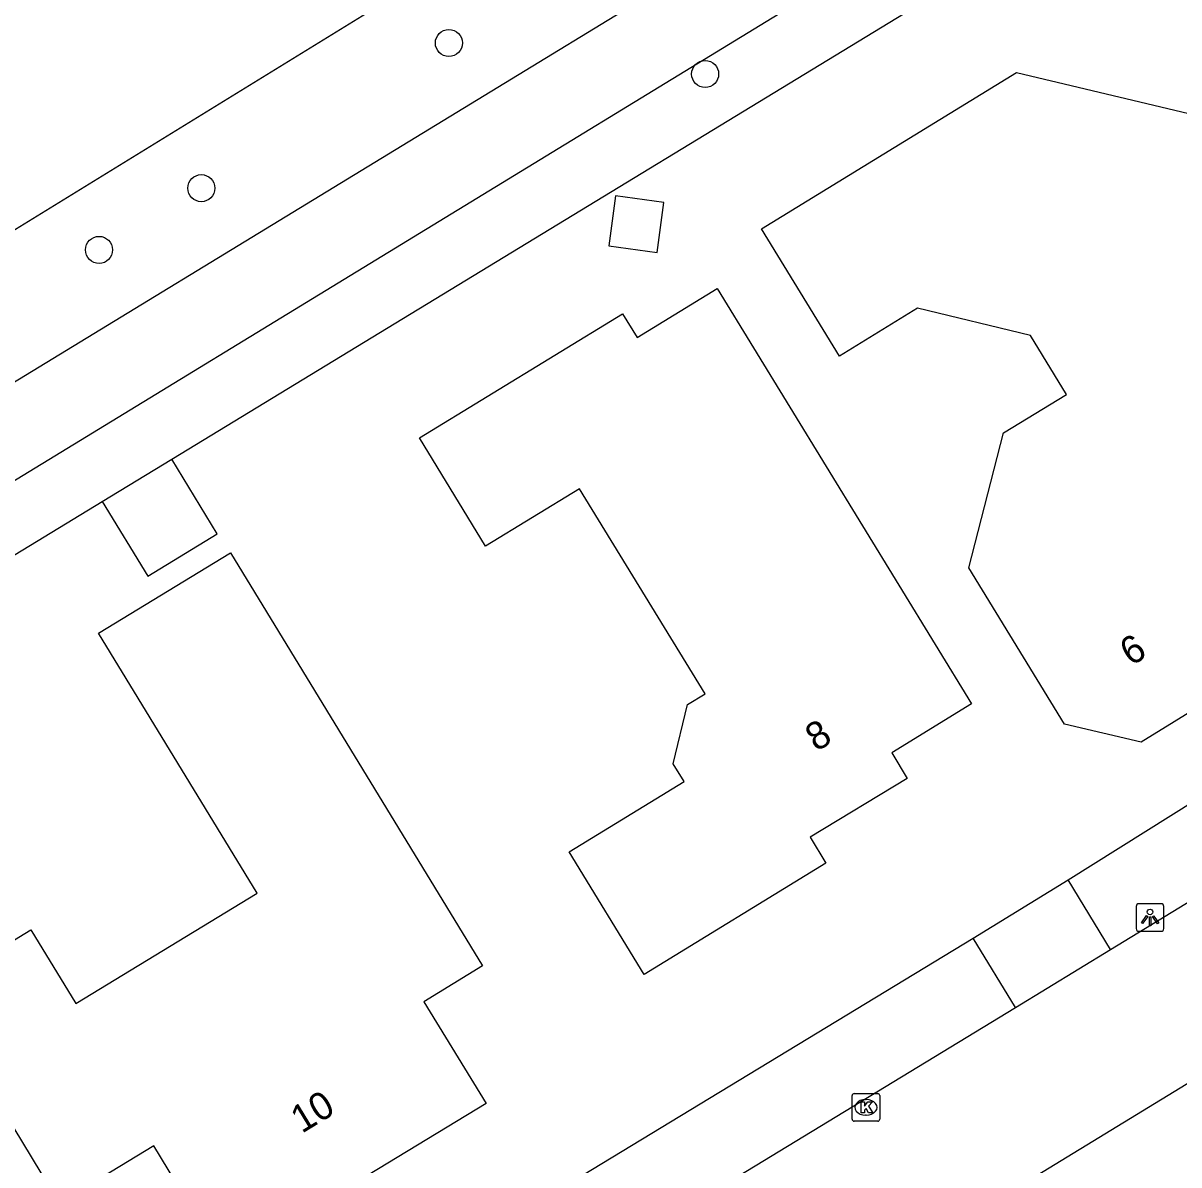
# Model space of a CAD drawing. Extents: x 157321 to 158827, y 386650 to 388532.
# Drawn here: x 157916.06 to 157957.86, y 387191.23 to 387232.53 of the extents above; entities that cross this region are included whole.
import ezdxf

# ---------------------------------------------------------------- set-up
doc = ezdxf.new("R2010")
doc.units = 0
for name, color, linetype in [('IMGEO_Boom', 7, 'Continuous'), ('IMGEO_Fietspad_gesloten', 7, 'Continuous'), ('IMGEO_Groenvoorziening', 7, 'Continuous'), ('IMGEO_Kolk', 7, 'Continuous'), ('IMGEO_Lichtpunt', 7, 'Continuous'), ('IMGEO_Pand', 7, 'Continuous'), ('IMGEO_Pand_nummerreeks', 7, 'Continuous'), ('IMGEO_Rijbaan_lokaal_gesloten', 7, 'Continuous'), ('IMGEO_Voetpad_open', 7, 'Continuous')]:
    doc.layers.add(name, color=color, linetype=linetype)

msp = doc.modelspace()

# ---------------------------------------------------------------- linework, layer by layer
at = {"layer": 'IMGEO_Boom'}
for centre in [(157931.456, 387231.81), (157940.725, 387230.687), (157922.503, 387226.557), (157918.803, 387224.325)]:
    msp.add_circle(centre, 0.489, dxfattribs=at)
at = {"layer": 'IMGEO_Fietspad_gesloten'}
for points in [[(157952.065, 387241.607), (157942.893, 387236.111), (157886.408, 387201.658), (157880.821, 387198.207), (157878.807, 387196.963)], [(157956.336, 387240.493), (157955.812, 387240.184), (157943.866, 387233.145), (157888.239, 387199.184), (157882.791, 387195.829), (157880.477, 387194.404)]]:
    msp.add_lwpolyline(points, dxfattribs=at)
at = {"layer": 'IMGEO_Groenvoorziening'}
for points in [[(157941.835, 387326.245), (157945.015, 387300.726), (157951.673, 387247.165), (157896.648, 387213.292)], [(157921.43, 387216.751), (157956.899, 387238.352), (157970.905, 387211.979)], [(157884.229, 387194.094), (157918.916, 387215.22)], [(157953.857, 387201.533), (157965.907, 387209.089)], [(157925.368, 387184.224), (157950.415, 387199.43)]]:
    msp.add_lwpolyline(points, dxfattribs=at)
at = {"layer": 'IMGEO_Kolk'}
for p, q in [((157946.042, 387192.88), (157946.042, 387193.732)), ((157946.117, 387193.806), (157946.969, 387193.806)), ((157947.043, 387193.732), (157947.043, 387192.88)), ((157946.53, 387193.586), (157946.555, 387193.586)), ((157946.553, 387193.026), (157946.528, 387193.026)), ((157946.969, 387192.806), (157946.117, 387192.806))]:
    msp.add_line(p, q, dxfattribs=at)
for points in [[(157946.042, 387192.88), (157946.042, 387193.732)], [(157946.117, 387193.806), (157946.969, 387193.806)], [(157947.043, 387193.732), (157947.043, 387192.88)], [(157946.363, 387193.506), (157946.486, 387193.506), (157946.486, 387193.355), (157946.616, 387193.506), (157946.78, 387193.506), (157946.634, 387193.355), (157946.787, 387193.106), (157946.635, 387193.106), (157946.55, 387193.27), (157946.486, 387193.203), (157946.486, 387193.106), (157946.363, 387193.106), (157946.363, 387193.506)], [(157946.969, 387192.806), (157946.117, 387192.806)]]:
    msp.add_lwpolyline(points, dxfattribs=at)
for centre, start, end in [((157946.119, 387193.73), 91.552, 178.448), ((157946.119, 387193.73), 91.552, 178.448), ((157946.967, 387193.73), 1.552, 88.448), ((157946.967, 387193.73), 1.552, 88.448), ((157946.119, 387192.882), 181.552, 268.448), ((157946.119, 387192.882), 181.552, 268.448), ((157946.967, 387192.882), 271.552, 358.448), ((157946.967, 387192.882), 271.552, 358.448)]:
    msp.add_arc(centre, 0.0765, start, end, dxfattribs=at)
for centre, major_axis, ratio, start_param, end_param in [((157946.529, 387193.306), (-0.387, 0.002), 0.722429, 4.712389, 7.853982), ((157946.554, 387193.306), (-0.39, 0.002), 0.717154, 1.570796, 4.712389)]:
    msp.add_ellipse(centre, major_axis=major_axis, ratio=ratio, start_param=start_param, end_param=end_param, dxfattribs=at)
at = {"layer": 'IMGEO_Lichtpunt'}
for p, q in [((157956.319, 387200.578), (157956.319, 387199.771)), ((157956.319, 387200.578), (157956.319, 387199.771)), ((157957.221, 387200.673), (157956.413, 387200.673)), ((157957.221, 387200.673), (157956.413, 387200.673)), ((157957.315, 387199.771), (157957.315, 387200.578)), ((157957.315, 387199.771), (157957.315, 387200.578)), ((157956.413, 387199.677), (157957.221, 387199.677)), ((157956.413, 387199.677), (157957.221, 387199.677))]:
    msp.add_line(p, q, dxfattribs=at)
for points in [[(157956.693, 387200.242), (157956.732, 387200.214), (157956.544, 387199.952), (157956.506, 387199.979), (157956.693, 387200.242)], [(157956.795, 387200.194), (157956.842, 387200.194), (157956.842, 387199.872), (157956.795, 387199.872), (157956.795, 387200.194)], [(157956.905, 387200.214), (157956.943, 387200.241), (157957.13, 387199.979), (157957.091, 387199.951), (157956.905, 387200.214)]]:
    msp.add_lwpolyline(points, dxfattribs=at)
msp.add_circle((157956.818, 387200.376), 0.0994, dxfattribs=at)
for centre, start, end in [((157956.413, 387200.578), 90, 180), ((157956.413, 387200.578), 90, 180), ((157957.221, 387200.578), 0, 90), ((157957.221, 387200.578), 0, 90), ((157956.413, 387199.771), 180, 270), ((157956.413, 387199.771), 180, 270), ((157957.221, 387199.771), 270, 0), ((157957.221, 387199.771), 270, 360)]:
    msp.add_arc(centre, 0.0946, start, end, dxfattribs=at)
at = {"layer": 'IMGEO_Pand'}
for points in [[(157942.763, 387225.091), (157951.992, 387230.739), (157959.433, 387228.968), (157962.887, 387222.912), (157960.037, 387221.183), (157961.513, 387218.751), (157960.838, 387216.108), (157962.97, 387215.638), (157961.641, 387210.114), (157959.474, 387210.61), (157958.88, 387207.989), (157956.501, 387206.517), (157953.723, 387207.17), (157950.266, 387212.823), (157951.523, 387217.706), (157953.8, 387219.099), (157952.496, 387221.232), (157948.404, 387222.211), (157945.58, 387220.484), (157942.763, 387225.091)], [(157937.241, 387224.469), (157938.986, 387224.235), (157939.229, 387226.045), (157937.484, 387226.279), (157937.241, 387224.469)], [(157935.803, 387202.548), (157939.963, 387205.095), (157939.572, 387205.735), (157940.087, 387207.878), (157940.727, 387208.27), (157936.186, 387215.686), (157932.785, 387213.604), (157930.39, 387217.531), (157937.741, 387222.014), (157938.261, 387221.161), (157941.163, 387222.93), (157950.362, 387207.901), (157947.48, 387206.126), (157948.038, 387205.205), (157944.526, 387203.08), (157945.095, 387202.14), (157938.517, 387198.115), (157935.803, 387202.548)], [(157918.916, 387215.22), (157921.43, 387216.751)], [(157918.916, 387215.22), (157920.565, 387212.517), (157923.078, 387214.05), (157921.43, 387216.751)], [(157932.799, 387193.452), (157927.105, 387189.986), (157923.342, 387187.695), (157920.781, 387191.912), (157917.373, 387189.843), (157912.712, 387197.52), (157916.339, 387199.729), (157917.963, 387197.062), (157924.52, 387201.055), (157918.787, 387210.455), (157923.56, 387213.366), (157932.678, 387198.431), (157930.545, 387197.121), (157932.799, 387193.452)]]:
    msp.add_lwpolyline(points, dxfattribs=at)
at = {"layer": 'IMGEO_Rijbaan_lokaal_gesloten'}
for points in [[(157955.386, 387199.017), (157967.533, 387206.422)], [(157951.946, 387196.914), (157955.386, 387199.017)], [(157965.152, 387198.425), (157918.946, 387170.213)], [(157926.933, 387181.705), (157951.946, 387196.914)]]:
    msp.add_lwpolyline(points, dxfattribs=at)
at = {"layer": 'IMGEO_Voetpad_open'}
for points in [[(157950.415, 387199.43), (157953.857, 387201.533)], [(157955.386, 387199.017), (157953.857, 387201.533)], [(157951.946, 387196.914), (157950.415, 387199.43)]]:
    msp.add_lwpolyline(points, dxfattribs=at)

# ---------------------------------------------------------------- texts
at = {"layer": 'IMGEO_Pand_nummerreeks'}
for s, rotation, p in [('6', 31.747, (157956.131, 387209.251)), ('8', 31.1746, (157944.746, 387206.158)), ('10', 31.3293, (157926.135, 387192.346))]:
    msp.add_text(s, height=1, rotation=rotation, dxfattribs=at).set_placement(p)

doc.saveas('drawing.dxf')
